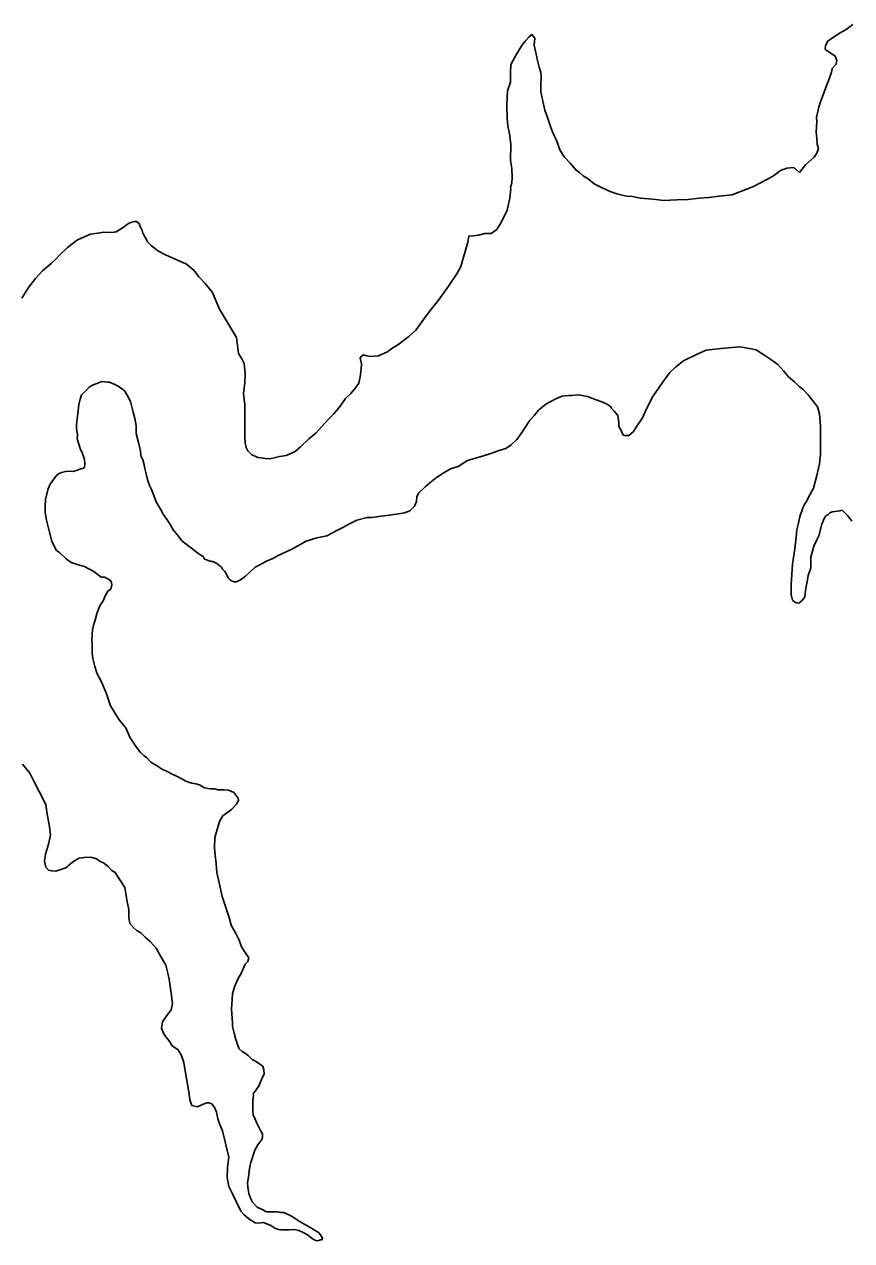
# Model space of a CAD drawing. Extents: x 1377389 to 1380723, y 1168351 to 1170484.
# Drawn here: x 1377805.15 to 1377828.16, y 1170234.7 to 1170268.55 of the extents above; entities that cross this region are included whole.
import ezdxf

# ---------------------------------------------------------------- set-up
doc = ezdxf.new("R2010")
doc.units = 0
doc.layers.add('B_Fill', color=7, linetype='Continuous')

msp = doc.modelspace()

# ---------------------------------------------------------------- linework, layer by layer
at = {"layer": 'B_Fill'}
for points in [[(1377826.713, 1170264.433), (1377826.557, 1170264.573), (1377826.357, 1170264.547), (1377826.189, 1170264.482), (1377825.965, 1170264.314), (1377825.433, 1170264.037), (1377824.84, 1170263.807), (1377824.481, 1170263.766), (1377824.192, 1170263.737), (1377823.922, 1170263.718), (1377823.613, 1170263.679), (1377823.304, 1170263.669), (1377822.934, 1170263.647), (1377822.713, 1170263.68), (1377822.523, 1170263.694), (1377822.282, 1170263.717), (1377822.07, 1170263.76), (1377821.91, 1170263.775), (1377821.779, 1170263.801), (1377821.628, 1170263.837), (1377821.446, 1170263.901), (1377821.222, 1170264.004), (1377820.999, 1170264.118), (1377820.845, 1170264.243), (1377820.692, 1170264.338), (1377820.589, 1170264.425), (1377820.497, 1170264.493), (1377820.331, 1170264.688), (1377820.165, 1170264.863), (1377820.049, 1170265.06), (1377819.961, 1170265.298), (1377819.843, 1170265.565), (1377819.788, 1170265.714), (1377819.701, 1170265.962), (1377819.624, 1170266.16), (1377819.576, 1170266.419), (1377819.518, 1170266.678), (1377819.513, 1170266.838), (1377819.525, 1170267.099), (1377819.521, 1170267.209), (1377819.467, 1170267.358), (1377819.432, 1170267.507), (1377819.385, 1170267.726), (1377819.327, 1170267.975), (1377819.351, 1170268.166), (1377819.268, 1170268.274), (1377819.19, 1170268.201), (1377819.084, 1170268.088), (1377818.988, 1170267.964), (1377818.835, 1170267.719), (1377818.684, 1170267.433), (1377818.672, 1170267.192), (1377818.669, 1170266.942), (1377818.587, 1170266.698), (1377818.569, 1170266.317), (1377818.581, 1170265.946), (1377818.597, 1170265.726), (1377818.644, 1170265.507), (1377818.683, 1170265.218), (1377818.677, 1170264.766), (1377818.705, 1170264.537), (1377818.722, 1170264.297), (1377818.707, 1170264.146), (1377818.671, 1170264.014), (1377818.682, 1170263.974), (1377818.65, 1170263.713), (1377818.581, 1170263.38), (1377818.421, 1170263.054), (1377818.288, 1170262.839), (1377818.131, 1170262.734), (1377817.961, 1170262.729), (1377817.782, 1170262.683), (1377817.623, 1170262.668), (1377817.513, 1170262.654), (1377817.488, 1170262.493), (1377817.289, 1170261.815), (1377817.175, 1170261.611), (1377816.946, 1170261.263), (1377816.668, 1170260.873), (1377816.437, 1170260.585), (1377816.255, 1170260.339), (1377816.034, 1170260.041), (1377815.84, 1170259.865), (1377815.537, 1170259.634), (1377815.34, 1170259.508), (1377815.253, 1170259.435), (1377815.105, 1170259.37), (1377814.996, 1170259.327), (1377814.766, 1170259.309), (1377814.676, 1170259.327), (1377814.585, 1170259.354), (1377814.516, 1170259.312), (1377814.488, 1170259.261), (1377814.523, 1170259.101), (1377814.518, 1170258.951), (1377814.494, 1170258.739), (1377814.45, 1170258.568), (1377814.364, 1170258.434), (1377814.228, 1170258.28), (1377814.083, 1170258.135), (1377813.929, 1170257.93)], [(1377826.713, 1170264.433), (1377826.877, 1170264.639), (1377827.12, 1170264.858), (1377827.197, 1170264.971), (1377827.243, 1170265.093), (1377827.208, 1170265.222), (1377827.194, 1170265.362), (1377827.177, 1170265.562), (1377827.198, 1170265.843), (1377827.184, 1170265.963), (1377827.255, 1170266.246), (1377827.3, 1170266.398), (1377827.401, 1170266.662), (1377827.456, 1170266.824), (1377827.53, 1170267.007), (1377827.604, 1170267.22), (1377827.62, 1170267.321), (1377827.727, 1170267.435), (1377827.753, 1170267.546), (1377827.709, 1170267.665), (1377827.617, 1170267.732), (1377827.432, 1170267.856), (1377827.439, 1170267.967), (1377827.505, 1170268.089), (1377827.662, 1170268.195), (1377827.848, 1170268.321), (1377828.015, 1170268.407), (1377828.201, 1170268.553)], [(1377813.929, 1170257.93), (1377813.756, 1170257.714), (1377813.63, 1170257.579), (1377813.494, 1170257.445), (1377813.262, 1170257.187), (1377813.057, 1170257.02), (1377812.834, 1170256.792), (1377812.678, 1170256.667), (1377812.432, 1170256.549), (1377812.243, 1170256.523), (1377812.094, 1170256.488), (1377811.974, 1170256.464), (1377811.844, 1170256.47), (1377811.733, 1170256.487), (1377811.643, 1170256.494), (1377811.582, 1170256.522), (1377811.471, 1170256.569), (1377811.409, 1170256.637), (1377811.367, 1170256.686), (1377811.314, 1170256.774), (1377811.29, 1170256.904), (1377811.285, 1170257.074), (1377811.279, 1170257.255), (1377811.279, 1170257.595), (1377811.277, 1170257.966), (1377811.247, 1170258.276), (1377811.278, 1170258.578), (1377811.29, 1170258.839), (1377811.261, 1170259.109), (1377811.197, 1170259.247), (1377811.102, 1170259.394), (1377811.049, 1170259.834), (1377810.574, 1170260.621), (1377810.379, 1170261.086), (1377810.181, 1170261.341), (1377810.005, 1170261.525), (1377809.87, 1170261.702), (1377809.654, 1170261.875), (1377809.471, 1170261.96), (1377809.319, 1170262.025), (1377809.076, 1170262.138), (1377808.862, 1170262.251), (1377808.678, 1170262.396), (1377808.574, 1170262.503), (1377808.542, 1170262.562), (1377808.489, 1170262.661), (1377808.447, 1170262.74), (1377808.424, 1170262.819), (1377808.371, 1170262.928), (1377808.338, 1170263.007), (1377808.266, 1170263.065), (1377808.207, 1170263.063), (1377808.137, 1170263.051), (1377808.058, 1170263.018), (1377807.989, 1170262.976), (1377807.891, 1170262.903), (1377807.705, 1170262.776), (1377807.586, 1170262.763), (1377807.345, 1170262.765), (1377807.256, 1170262.752), (1377806.987, 1170262.714), (1377806.622, 1170262.552), (1377806.348, 1170262.343), (1377806.125, 1170262.125), (1377806.018, 1170262.021), (1377805.892, 1170261.897), (1377805.648, 1170261.689), (1377805.455, 1170261.482), (1377805.263, 1170261.226), (1377805.072, 1170260.929)], [(1377826.955, 1170258.24), (1377826.81, 1170258.395), (1377826.707, 1170258.472), (1377826.573, 1170258.599), (1377826.409, 1170258.744), (1377826.264, 1170258.91), (1377826.108, 1170259.085), (1377825.913, 1170259.229), (1377825.689, 1170259.373), (1377825.505, 1170259.497), (1377825.223, 1170259.549), (1377825.052, 1170259.573), (1377824.524, 1170259.527), (1377824.115, 1170259.484), (1377823.868, 1170259.376), (1377823.484, 1170259.183), (1377823.259, 1170259.015), (1377823.104, 1170258.86), (1377822.902, 1170258.583), (1377822.797, 1170258.439), (1377822.635, 1170258.194), (1377822.455, 1170257.847), (1377822.343, 1170257.603), (1377822.19, 1170257.368), (1377822.095, 1170257.224), (1377822.017, 1170257.152), (1377821.958, 1170257.1), (1377821.948, 1170257.109), (1377821.828, 1170257.106), (1377821.787, 1170257.154), (1377821.754, 1170257.244), (1377821.69, 1170257.362), (1377821.686, 1170257.482), (1377821.661, 1170257.662), (1377821.557, 1170257.789), (1377821.484, 1170257.867), (1377821.453, 1170257.916), (1377821.34, 1170257.993), (1377821.218, 1170258.049), (1377821.057, 1170258.104), (1377820.814, 1170258.197), (1377820.663, 1170258.222), (1377820.532, 1170258.238), (1377820.383, 1170258.223), (1377820.283, 1170258.22), (1377820.103, 1170258.204), (1377819.916, 1170258.118), (1377819.66, 1170257.98), (1377819.455, 1170257.813), (1377819.339, 1170257.679), (1377819.195, 1170257.504), (1377819.099, 1170257.361), (1377818.965, 1170257.166), (1377818.85, 1170257.002), (1377818.695, 1170256.846), (1377818.538, 1170256.751), (1377818.36, 1170256.696), (1377818.122, 1170256.608), (1377817.924, 1170256.541), (1377817.478, 1170256.417), (1377817.213, 1170256.248), (1377817.005, 1170256.182), (1377816.799, 1170256.065), (1377816.613, 1170255.939), (1377816.427, 1170255.793), (1377816.301, 1170255.678), (1377816.116, 1170255.502), (1377816.069, 1170255.4), (1377816.053, 1170255.269), (1377815.997, 1170255.147), (1377815.871, 1170255.013), (1377815.723, 1170254.958), (1377815.554, 1170254.933), (1377815.295, 1170254.895), (1377814.996, 1170254.855), (1377814.826, 1170254.83), (1377814.687, 1170254.825), (1377814.399, 1170254.756), (1377814.192, 1170254.649), (1377814.005, 1170254.553), (1377813.837, 1170254.468), (1377813.562, 1170254.319), (1377813.284, 1170254.26), (1377812.986, 1170254.17), (1377812.603, 1170253.958), (1377812.435, 1170253.872), (1377812.209, 1170253.765), (1377812.061, 1170253.69), (1377811.883, 1170253.614), (1377811.677, 1170253.497), (1377811.568, 1170253.444), (1377811.423, 1170253.309), (1377811.296, 1170253.195), (1377811.159, 1170253.09), (1377811.051, 1170253.037), (1377810.981, 1170253.034), (1377810.93, 1170253.053), (1377810.869, 1170253.091), (1377810.828, 1170253.14), (1377810.796, 1170253.189), (1377810.774, 1170253.248)], [(1377810.774, 1170253.248), (1377810.743, 1170253.297), (1377810.712, 1170253.337), (1377810.66, 1170253.385), (1377810.639, 1170253.425), (1377810.618, 1170253.454), (1377810.597, 1170253.473), (1377810.546, 1170253.512), (1377810.505, 1170253.551), (1377810.444, 1170253.579), (1377810.403, 1170253.598), (1377810.353, 1170253.606), (1377810.262, 1170253.633), (1377810.191, 1170253.661), (1377810.151, 1170253.67), (1377810.139, 1170253.72), (1377809.976, 1170253.835), (1377809.801, 1170253.97), (1377809.648, 1170254.085), (1377809.525, 1170254.182), (1377809.43, 1170254.319), (1377809.285, 1170254.485), (1377809.2, 1170254.632), (1377809.116, 1170254.76), (1377809.011, 1170254.917), (1377808.937, 1170255.055), (1377808.873, 1170255.174), (1377808.811, 1170255.262), (1377808.745, 1170255.44), (1377808.68, 1170255.609), (1377808.626, 1170255.717), (1377808.571, 1170255.886), (1377808.536, 1170256.045), (1377808.501, 1170256.195), (1377808.478, 1170256.294), (1377808.444, 1170256.433), (1377808.39, 1170256.542), (1377808.376, 1170256.682), (1377808.319, 1170256.911), (1377808.261, 1170257.169), (1377808.254, 1170257.39), (1377808.218, 1170257.579), (1377808.172, 1170257.758), (1377808.103, 1170258.057), (1377808.018, 1170258.215), (1377807.944, 1170258.343), (1377807.872, 1170258.41), (1377807.739, 1170258.496), (1377807.648, 1170258.534), (1377807.516, 1170258.59), (1377807.466, 1170258.598), (1377807.305, 1170258.613), (1377807.187, 1170258.569), (1377807.058, 1170258.515), (1377806.95, 1170258.452), (1377806.873, 1170258.369), (1377806.737, 1170258.244), (1377806.7, 1170258.123), (1377806.683, 1170258.042), (1377806.665, 1170257.961), (1377806.625, 1170257.639), (1377806.609, 1170257.508), (1377806.593, 1170257.388), (1377806.596, 1170257.298), (1377806.621, 1170257.138), (1377806.615, 1170257.017), (1377806.703, 1170256.749), (1377806.768, 1170256.611), (1377806.823, 1170256.442), (1377806.827, 1170256.312), (1377806.82, 1170256.222), (1377806.771, 1170256.19), (1377806.711, 1170256.178), (1377806.622, 1170256.145), (1377806.493, 1170256.111), (1377806.403, 1170256.118), (1377806.293, 1170256.105), (1377806.184, 1170256.081), (1377806.095, 1170256.039), (1377806.027, 1170255.986), (1377805.864, 1170255.751), (1377805.808, 1170255.628), (1377805.737, 1170255.335), (1377805.724, 1170255.125), (1377805.729, 1170254.964), (1377805.765, 1170254.755), (1377805.835, 1170254.456), (1377805.914, 1170254.168), (1377806, 1170253.97), (1377806.042, 1170253.911), (1377806.123, 1170253.854), (1377806.309, 1170253.679), (1377806.452, 1170253.573), (1377806.644, 1170253.509), (1377806.816, 1170253.465), (1377807.08, 1170253.322), (1377807.285, 1170253.169), (1377807.375, 1170253.171), (1377807.467, 1170253.124), (1377807.549, 1170253.067), (1377807.57, 1170253.027)], [(1377826.955, 1170258.24), (1377827.215, 1170257.907), (1377827.271, 1170257.709), (1377827.3, 1170257.37), (1377827.3, 1170257.172), (1377827.3, 1170256.833), (1377827.3, 1170256.579), (1377827.271, 1170256.325), (1377827.187, 1170255.957), (1377827.102, 1170255.646), (1377826.954, 1170255.372)], [(1377827.025, 1170253.726), (1377827.025, 1170253.429), (1377826.952, 1170253.217), (1377826.936, 1170253.096), (1377826.893, 1170252.864), (1377826.868, 1170252.713), (1377826.86, 1170252.622), (1377826.784, 1170252.519), (1377826.696, 1170252.447), (1377826.635, 1170252.455), (1377826.585, 1170252.473), (1377826.523, 1170252.531), (1377826.478, 1170252.68), (1377826.48, 1170252.961), (1377826.522, 1170253.524), (1377826.579, 1170253.957), (1377826.618, 1170254.279), (1377826.642, 1170254.48), (1377826.677, 1170254.632), (1377826.721, 1170254.843), (1377826.739, 1170254.914), (1377826.776, 1170255.006), (1377826.803, 1170255.097), (1377826.859, 1170255.209), (1377826.917, 1170255.291), (1377826.954, 1170255.372)], [(1377828.174, 1170254.726), (1377828.059, 1170254.873), (1377827.904, 1170255.028), (1377827.834, 1170255.016), (1377827.625, 1170254.989), (1377827.556, 1170254.957), (1377827.507, 1170254.915), (1377827.429, 1170254.852), (1377827.382, 1170254.75), (1377827.336, 1170254.638), (1377827.256, 1170254.315), (1377827.2, 1170254.203), (1377827.115, 1170254.03), (1377827.025, 1170253.726)], [(1377807.57, 1170253.027), (1377807.57, 1170253.017), (1377807.583, 1170252.927), (1377807.573, 1170252.917), (1377807.556, 1170252.836), (1377807.507, 1170252.805), (1377807.468, 1170252.773), (1377807.392, 1170252.651), (1377807.336, 1170252.508), (1377807.25, 1170252.365), (1377807.176, 1170252.183), (1377807.122, 1170252.01), (1377807.067, 1170251.818), (1377807.041, 1170251.697), (1377807.019, 1170251.436), (1377807.034, 1170251.296), (1377807.032, 1170251.045), (1377807.056, 1170250.906), (1377807.103, 1170250.676), (1377807.158, 1170250.528), (1377807.18, 1170250.458), (1377807.297, 1170250.251), (1377807.427, 1170249.915), (1377807.547, 1170249.588), (1377807.695, 1170249.342), (1377807.78, 1170249.194), (1377807.967, 1170248.969), (1377808.086, 1170248.692), (1377808.19, 1170248.545), (1377808.232, 1170248.486), (1377808.378, 1170248.29), (1377808.471, 1170248.203), (1377808.553, 1170248.135), (1377808.667, 1170248.019), (1377808.82, 1170247.923), (1377808.963, 1170247.828), (1377809.115, 1170247.762), (1377809.258, 1170247.686), (1377809.328, 1170247.659), (1377809.511, 1170247.564), (1377809.624, 1170247.497), (1377809.715, 1170247.46), (1377809.806, 1170247.433), (1377809.916, 1170247.416), (1377810.017, 1170247.39), (1377810.16, 1170247.304), (1377810.321, 1170247.279), (1377810.441, 1170247.273), (1377810.542, 1170247.246), (1377810.622, 1170247.248), (1377810.692, 1170247.25), (1377810.822, 1170247.234), (1377810.974, 1170247.169), (1377811.058, 1170247.061), (1377811.099, 1170247.013), (1377811.101, 1170246.952), (1377811.035, 1170246.84), (1377810.909, 1170246.696), (1377810.772, 1170246.601), (1377810.664, 1170246.528), (1377810.579, 1170246.365), (1377810.488, 1170246.081), (1377810.443, 1170245.919), (1377810.432, 1170245.638), (1377810.459, 1170245.428), (1377810.486, 1170245.189), (1377810.504, 1170244.949), (1377810.563, 1170244.66), (1377810.654, 1170244.282), (1377810.843, 1170243.696), (1377810.9, 1170243.477), (1377811.027, 1170243.251), (1377811.123, 1170243.063), (1377811.189, 1170242.875), (1377811.273, 1170242.747), (1377811.388, 1170242.57), (1377811.361, 1170242.469), (1377811.294, 1170242.397), (1377811.191, 1170242.153), (1377811.087, 1170241.979), (1377810.993, 1170241.766), (1377810.939, 1170241.574), (1377810.924, 1170241.413), (1377810.918, 1170241.282), (1377810.912, 1170241.152), (1377810.917, 1170241.011), (1377810.935, 1170240.761), (1377810.938, 1170240.661), (1377810.984, 1170240.472), (1377811.029, 1170240.303), (1377811.084, 1170240.134), (1377811.127, 1170240.035), (1377811.21, 1170239.968), (1377811.301, 1170239.911), (1377811.373, 1170239.853), (1377811.487, 1170239.746), (1377811.578, 1170239.699), (1377811.701, 1170239.612), (1377811.783, 1170239.555), (1377811.806, 1170239.455), (1377811.82, 1170239.335)], [(1377809.226, 1170241.65), (1377809.176, 1170241.979), (1377809.141, 1170242.148), (1377809.084, 1170242.367), (1377808.915, 1170242.653), (1377808.809, 1170242.84), (1377808.653, 1170243.015), (1377808.509, 1170243.151), (1377808.385, 1170243.268), (1377808.283, 1170243.325), (1377808.181, 1170243.412), (1377808.077, 1170243.529), (1377808.052, 1170243.698), (1377808.055, 1170243.919), (1377808.019, 1170244.088), (1377807.946, 1170244.527), (1377807.799, 1170244.743), (1377807.672, 1170244.95), (1377807.581, 1170245.007), (1377807.477, 1170245.114), (1377807.344, 1170245.22), (1377807.253, 1170245.257), (1377807.15, 1170245.324), (1377806.999, 1170245.369), (1377806.809, 1170245.363), (1377806.66, 1170245.349), (1377806.483, 1170245.233), (1377806.298, 1170245.077), (1377806.021, 1170244.988), (1377805.9, 1170244.994), (1377805.82, 1170245.012), (1377805.747, 1170245.099), (1377805.702, 1170245.258), (1377805.736, 1170245.46), (1377805.817, 1170245.733), (1377805.869, 1170245.986), (1377805.842, 1170246.225), (1377805.781, 1170246.574), (1377805.742, 1170246.844), (1377805.561, 1170247.199), (1377805.412, 1170247.485), (1377805.295, 1170247.712), (1377805.097, 1170247.966)], [(1377811.82, 1170239.335), (1377811.772, 1170239.254), (1377811.716, 1170239.122), (1377811.679, 1170239.02), (1377811.593, 1170238.897), (1377811.517, 1170238.784), (1377811.518, 1170238.754), (1377811.503, 1170238.594), (1377811.501, 1170238.313), (1377811.515, 1170238.203), (1377811.558, 1170238.104), (1377811.602, 1170237.985), (1377811.666, 1170237.857), (1377811.718, 1170237.768), (1377811.772, 1170237.67), (1377811.774, 1170237.579), (1377811.756, 1170237.519), (1377811.699, 1170237.437), (1377811.641, 1170237.365), (1377811.556, 1170237.222), (1377811.446, 1170236.877), (1377811.42, 1170236.766), (1377811.404, 1170236.635), (1377811.379, 1170236.464), (1377811.354, 1170236.323), (1377811.368, 1170236.193), (1377811.393, 1170236.013), (1377811.437, 1170235.885), (1377811.491, 1170235.776), (1377811.574, 1170235.678), (1377811.625, 1170235.63), (1377811.767, 1170235.564), (1377811.879, 1170235.507), (1377811.989, 1170235.501), (1377812.189, 1170235.507), (1377812.28, 1170235.48), (1377812.37, 1170235.483), (1377812.594, 1170235.37), (1377812.818, 1170235.226), (1377813.114, 1170235.055), (1377813.328, 1170234.931), (1377813.39, 1170234.863), (1377813.443, 1170234.765), (1377813.424, 1170234.724), (1377813.394, 1170234.723), (1377813.295, 1170234.7), (1377813.224, 1170234.718), (1377813.153, 1170234.756), (1377813.02, 1170234.862), (1377812.887, 1170234.938), (1377812.786, 1170234.985), (1377812.655, 1170235.011), (1377812.515, 1170235.006), (1377812.375, 1170235.002), (1377812.295, 1170234.999), (1377812.215, 1170235.007), (1377812.114, 1170235.044), (1377812.001, 1170235.12), (1377811.799, 1170235.204), (1377811.669, 1170235.19), (1377811.569, 1170235.197), (1377811.395, 1170235.312), (1377811.251, 1170235.428), (1377811.168, 1170235.525), (1377811.04, 1170235.792), (1377810.933, 1170235.999), (1377810.837, 1170236.206), (1377810.789, 1170236.456), (1377810.801, 1170236.727), (1377810.808, 1170236.817), (1377810.831, 1170237.028), (1377810.762, 1170237.327), (1377810.738, 1170237.447), (1377810.658, 1170237.755), (1377810.583, 1170237.933), (1377810.528, 1170238.092), (1377810.492, 1170238.281), (1377810.449, 1170238.39), (1377810.375, 1170238.498), (1377810.284, 1170238.535), (1377810.224, 1170238.533), (1377810.105, 1170238.489), (1377809.967, 1170238.425), (1377809.806, 1170238.46), (1377809.751, 1170238.619), (1377809.736, 1170238.779), (1377809.687, 1170239.068), (1377809.639, 1170239.317), (1377809.579, 1170239.656), (1377809.512, 1170239.874), (1377809.417, 1170240.022), (1377809.264, 1170240.117), (1377809.169, 1170240.275), (1377809.086, 1170240.372), (1377809.023, 1170240.46), (1377808.959, 1170240.609), (1377808.993, 1170240.79), (1377809.108, 1170240.964), (1377809.232, 1170241.129), (1377809.267, 1170241.3), (1377809.226, 1170241.65)]]:
    msp.add_lwpolyline(points, dxfattribs=at)

doc.saveas('drawing.dxf')
